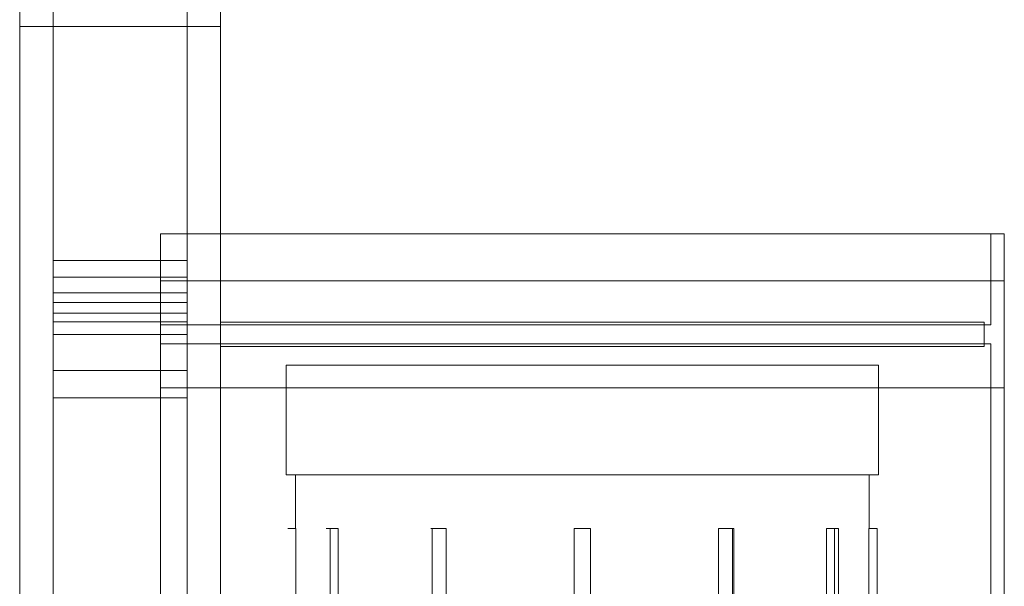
# Model space of a CAD drawing. Header units: millimetres. Extents: x -2233 to 65662, y -50530 to 6847.
# Tile 447 of 656: x 25800 to 26535, y -18918 to -18495. Entities that reach past the tile are written whole.
import ezdxf

# ---------------------------------------------------------------- set-up
doc = ezdxf.new("R2010")
doc.units = ezdxf.units.MM
doc.layers.add('superior_briquetadora', color=7, linetype='Continuous', lineweight=0)

msp = doc.modelspace()

# ---------------------------------------------------------------- linework, layer by layer
at = {"layer": 'superior_briquetadora'}
for p, q in [((25825.067, -18720.639), (25825.067, -17660)), ((25825.067, -18674.804), (25825.067, -17660)), ((25925.067, -18720.639), (25925.067, -17660)), ((25925.067, -18674.804), (25925.067, -17660)), ((25800.067, -19330), (25800.067, -18320)), ((25950.067, -19330), (25950.067, -18320)), ((25800.067, -19330), (25800.067, -18460)), ((25950.067, -19480), (25950.067, -18460)), ((25800.067, -19330), (25800.067, -18500)), ((25800.067, -18500), (25950.067, -18500)), ((25950.067, -19480), (25950.067, -18500)), ((25905.067, -18655), (25905.067, -19445)), ((25905.067, -18690), (25905.067, -18655)), ((26525.067, -18655), (25905.067, -18655)), ((26535.067, -18655), (25905.067, -18655)), ((26525.067, -18655), (26525.067, -18690)), ((26535.067, -18655), (26525.067, -18655)), ((26535.067, -18690), (26535.067, -18655)), ((26535.067, -18655), (26535.067, -19445)), ((25825.067, -18714.105), (25825.067, -18674.804)), ((25825.067, -18674.804), (25925.067, -18674.804)), ((25925.067, -18714.105), (25925.067, -18674.804)), ((25825.067, -18687.386), (25825.067, -18698.89)), ((25825.067, -18706.157), (25825.067, -18687.386)), ((25825.067, -18687.386), (25925.067, -18687.386)), ((26535.067, -18690), (25905.067, -18690)), ((26525.067, -18690), (25905.067, -18690)), ((25905.067, -18690), (25905.067, -18723)), ((25905.067, -18770), (25905.067, -18690)), ((25925.067, -18687.386), (25925.067, -18698.89)), ((25925.067, -18706.157), (25925.067, -18687.386)), ((26535.067, -18690), (26525.067, -18690)), ((26525.067, -18723), (26525.067, -18690)), ((26535.067, -18770), (26535.067, -18690)), ((25825.067, -18706.157), (25825.067, -18698.89)), ((25825.067, -18698.89), (25925.067, -18698.89)), ((25925.067, -18706.157), (25925.067, -18698.89)), ((25825.067, -18706.157), (25925.067, -18706.157)), ((25825.067, -18730), (25825.067, -18714.105)), ((25825.067, -18714.105), (25925.067, -18714.105)), ((25925.067, -18730), (25925.067, -18714.105)), ((25825.067, -19330), (25825.067, -18720.639)), ((25825.067, -18720.639), (25925.067, -18720.639)), ((26525.067, -18723), (25905.067, -18723)), ((25925.067, -19330), (25925.067, -18720.639)), ((25950.067, -18721), (26520.067, -18721)), ((25950.067, -18721), (25950.067, -18739)), ((26520.067, -18721), (26520.067, -18739)), ((25825.067, -18756.963), (25825.067, -18730)), ((25825.067, -18730), (25925.067, -18730)), ((25925.067, -18756.963), (25925.067, -18730)), ((26525.067, -18737), (25905.067, -18737)), ((25905.067, -18737), (25905.067, -18770)), ((25950.067, -18739), (26520.067, -18739)), ((26525.067, -18770), (26525.067, -18737)), ((25825.067, -18777.418), (25825.067, -18756.963)), ((25825.067, -18756.963), (25925.067, -18756.963)), ((25925.067, -18777.418), (25925.067, -18756.963)), ((25999.067, -18753), (25999.957, -18753)), ((25999.067, -18753), (25999.067, -18835)), ((25999.957, -18753), (26002.619, -18753)), ((26002.619, -18753), (26007.032, -18753)), ((26007.032, -18753), (26013.16, -18753)), ((26013.16, -18753), (26020.953, -18753)), ((26020.953, -18753), (26030.35, -18753)), ((26030.35, -18753), (26041.275, -18753)), ((26041.275, -18753), (26053.639, -18753)), ((26053.639, -18753), (26067.343, -18753)), ((26067.343, -18753), (26082.276, -18753)), ((26082.276, -18753), (26098.319, -18753)), ((26098.319, -18753), (26115.343, -18753)), ((26115.343, -18753), (26133.209, -18753)), ((26133.209, -18753), (26151.775, -18753)), ((26151.775, -18753), (26170.89, -18753)), ((26170.89, -18753), (26190.402, -18753)), ((26190.402, -18753), (26210.152, -18753)), ((26210.152, -18753), (26229.983, -18753)), ((26229.983, -18753), (26249.733, -18753)), ((26249.733, -18753), (26269.245, -18753)), ((26269.245, -18753), (26288.36, -18753)), ((26288.36, -18753), (26306.926, -18753)), ((26306.926, -18753), (26324.792, -18753)), ((26324.792, -18753), (26341.816, -18753)), ((26341.816, -18753), (26357.859, -18753)), ((26357.859, -18753), (26372.792, -18753)), ((26372.792, -18753), (26386.496, -18753)), ((26386.496, -18753), (26398.86, -18753)), ((26398.86, -18753), (26409.785, -18753)), ((26409.785, -18753), (26419.182, -18753)), ((26419.182, -18753), (26426.975, -18753)), ((26426.975, -18753), (26433.103, -18753)), ((26433.103, -18753), (26437.516, -18753)), ((26437.516, -18753), (26440.178, -18753)), ((26440.178, -18753), (26441.067, -18753)), ((26441.067, -18753), (26441.067, -18835)), ((26525.067, -18770), (25905.067, -18770)), ((26535.067, -18770), (25905.067, -18770)), ((25905.067, -19325), (25905.067, -18770)), ((26525.067, -18770), (26535.067, -18770)), ((26525.067, -18770), (26525.067, -19325)), ((26535.067, -19325), (26535.067, -18770)), ((25825.067, -19330), (25825.067, -18777.418)), ((25825.067, -18777.418), (25925.067, -18777.418)), ((25925.067, -19330), (25925.067, -18777.418)), ((25999.067, -18835), (25999.957, -18835)), ((25999.957, -18835), (26002.619, -18835)), ((26002.619, -18835), (26007.032, -18835)), ((26006.067, -18835), (26006.98, -18835)), ((26006.067, -18835), (26006.067, -18875)), ((26006.98, -18835), (26009.711, -18835)), ((26007.032, -18835), (26013.16, -18835)), ((26009.711, -18835), (26014.237, -18835)), ((26013.16, -18835), (26020.953, -18835)), ((26014.237, -18835), (26020.518, -18835)), ((26020.518, -18835), (26028.503, -18835)), ((26020.953, -18835), (26030.35, -18835)), ((26028.503, -18835), (26038.121, -18835)), ((26030.35, -18835), (26041.275, -18835)), ((26038.121, -18835), (26049.292, -18835)), ((26041.275, -18835), (26053.639, -18835)), ((26049.292, -18835), (26061.92, -18835)), ((26053.639, -18835), (26067.343, -18835)), ((26061.92, -18835), (26075.897, -18835)), ((26067.343, -18835), (26082.276, -18835)), ((26075.897, -18835), (26091.104, -18835)), ((26082.276, -18835), (26098.319, -18835)), ((26091.104, -18835), (26107.411, -18835)), ((26098.319, -18835), (26115.343, -18835)), ((26107.411, -18835), (26124.679, -18835)), ((26115.343, -18835), (26133.209, -18835)), ((26124.679, -18835), (26142.762, -18835)), ((26133.209, -18835), (26151.775, -18835)), ((26142.762, -18835), (26161.504, -18835)), ((26151.775, -18835), (26170.89, -18835)), ((26161.504, -18835), (26180.745, -18835)), ((26170.89, -18835), (26190.402, -18835)), ((26180.745, -18835), (26200.322, -18835)), ((26190.402, -18835), (26210.152, -18835)), ((26200.322, -18835), (26220.067, -18835)), ((26210.152, -18835), (26229.983, -18835)), ((26220.067, -18835), (26239.813, -18835)), ((26229.983, -18835), (26249.733, -18835)), ((26239.813, -18835), (26259.39, -18835)), ((26249.733, -18835), (26269.245, -18835)), ((26259.39, -18835), (26278.631, -18835)), ((26269.245, -18835), (26288.36, -18835)), ((26278.631, -18835), (26297.373, -18835)), ((26288.36, -18835), (26306.926, -18835)), ((26297.373, -18835), (26315.455, -18835)), ((26306.926, -18835), (26324.792, -18835)), ((26315.455, -18835), (26332.724, -18835)), ((26324.792, -18835), (26341.816, -18835)), ((26332.724, -18835), (26349.031, -18835)), ((26341.816, -18835), (26357.859, -18835)), ((26349.031, -18835), (26364.238, -18835)), ((26357.859, -18835), (26372.792, -18835)), ((26364.238, -18835), (26378.215, -18835)), ((26372.792, -18835), (26386.496, -18835)), ((26378.215, -18835), (26390.843, -18835)), ((26386.496, -18835), (26398.86, -18835)), ((26390.843, -18835), (26402.014, -18835)), ((26398.86, -18835), (26409.785, -18835)), ((26402.014, -18835), (26411.632, -18835)), ((26409.785, -18835), (26419.182, -18835)), ((26411.632, -18835), (26419.617, -18835)), ((26419.182, -18835), (26426.975, -18835)), ((26419.617, -18835), (26425.898, -18835)), ((26425.898, -18835), (26430.424, -18835)), ((26426.975, -18835), (26433.103, -18835)), ((26430.424, -18835), (26433.155, -18835)), ((26433.103, -18835), (26437.516, -18835)), ((26433.155, -18835), (26434.067, -18835)), ((26434.067, -18835), (26434.067, -18875)), ((26437.516, -18835), (26440.178, -18835)), ((26440.178, -18835), (26441.067, -18835)), ((26001.399, -18875), (26000.221, -18875)), ((26003.518, -18875), (26001.399, -18875)), ((26006.152, -18875), (26003.518, -18875)), ((26006.083, -18875), (26006.095, -18875)), ((26006.095, -18875), (26006.11, -18875)), ((26006.11, -18875), (26006.129, -18875)), ((26006.129, -18875), (26006.152, -18875)), ((26006.152, -19385), (26006.152, -18875)), ((26029.815, -18875), (26028.811, -18875)), ((26028.811, -18875), (26029.001, -18875)), ((26029.001, -18875), (26030.348, -18875)), ((26031.811, -18875), (26029.815, -18875)), ((26030.348, -18875), (26032.58, -18875)), ((26031.811, -18875), (26031.811, -19385)), ((26031.811, -18875), (26032.632, -18875)), ((26032.58, -18875), (26035.246, -18875)), ((26032.632, -18875), (26033.466, -18875)), ((26033.466, -18875), (26034.311, -18875)), ((26034.311, -18875), (26035.168, -18875)), ((26035.168, -18875), (26036.037, -18875)), ((26035.246, -18875), (26037.811, -18875)), ((26036.037, -18875), (26036.918, -18875)), ((26036.918, -18875), (26037.811, -18875)), ((26037.811, -19385), (26037.811, -18875)), ((26107.914, -18875), (26107.089, -18875)), ((26107.089, -18875), (26107.469, -18875)), ((26107.469, -18875), (26108.978, -18875)), ((26107.914, -18875), (26107.914, -19385)), ((26107.914, -18875), (26109.378, -18875)), ((26108.978, -18875), (26111.31, -18875)), ((26109.378, -18875), (26110.848, -18875)), ((26110.848, -18875), (26112.326, -18875)), ((26111.31, -18875), (26113.997, -18875)), ((26112.326, -18875), (26113.811, -18875)), ((26113.811, -18875), (26115.302, -18875)), ((26113.997, -18875), (26116.497, -18875)), ((26115.302, -18875), (26116.8, -18875)), ((26116.497, -18875), (26118.305, -18875)), ((26116.8, -18875), (26118.305, -18875)), ((26118.305, -19385), (26118.305, -18875)), ((26214.067, -18875), (26214.067, -19385)), ((26214.662, -18875), (26214.067, -18875)), ((26214.067, -18875), (26214.067, -18980)), ((26214.068, -18875), (26215.782, -18875)), ((26216.327, -18875), (26214.662, -18875)), ((26215.782, -18875), (26217.496, -18875)), ((26218.732, -18875), (26216.327, -18875)), ((26217.496, -18875), (26219.21, -18875)), ((26221.403, -18875), (26218.732, -18875)), ((26219.21, -18875), (26220.925, -18875)), ((26220.925, -18875), (26222.639, -18875)), ((26223.808, -18875), (26221.403, -18875)), ((26222.639, -18875), (26224.353, -18875)), ((26225.473, -18875), (26223.808, -18875)), ((26224.353, -18875), (26226.067, -18875)), ((26226.067, -18875), (26225.473, -18875)), ((26226.067, -18875), (26226.067, -19385)), ((26226.067, -18875), (26226.067, -18980)), ((26323.27, -18875), (26321.83, -18875)), ((26321.83, -19385), (26321.83, -18875)), ((26321.83, -18875), (26323.335, -18875)), ((26325.242, -18875), (26323.27, -18875)), ((26323.335, -18875), (26324.833, -18875)), ((26324.833, -18875), (26326.324, -18875)), ((26327.468, -18875), (26325.242, -18875)), ((26326.324, -18875), (26327.809, -18875)), ((26329.638, -18875), (26327.468, -18875)), ((26327.809, -18875), (26329.287, -18875)), ((26329.287, -18875), (26330.757, -18875)), ((26331.449, -18875), (26329.638, -18875)), ((26330.757, -18875), (26332.221, -18875)), ((26332.648, -18875), (26331.449, -18875)), ((26332.442, -18875), (26332.221, -18875)), ((26332.221, -19385), (26332.221, -18875)), ((26332.63, -18875), (26332.442, -18875)), ((26332.787, -18875), (26332.63, -18875)), ((26333.067, -18875), (26332.648, -18875)), ((26332.909, -18875), (26332.787, -18875)), ((26332.997, -18875), (26332.909, -18875)), ((26333.05, -18875), (26332.997, -18875)), ((26333.067, -18875), (26333.05, -18875)), ((26333.067, -18875), (26333.067, -19385)), ((26403.992, -18875), (26402.324, -18875)), ((26402.324, -19385), (26402.324, -18875)), ((26402.324, -18875), (26403.217, -18875)), ((26403.217, -18875), (26404.098, -18875)), ((26405.785, -18875), (26403.992, -18875)), ((26404.098, -18875), (26404.967, -18875)), ((26404.967, -18875), (26405.824, -18875)), ((26407.544, -18875), (26405.785, -18875)), ((26405.824, -18875), (26406.669, -18875)), ((26406.669, -18875), (26407.503, -18875)), ((26407.503, -18875), (26408.324, -18875)), ((26409.11, -18875), (26407.544, -18875)), ((26409.081, -18875), (26408.324, -18875)), ((26408.324, -19385), (26408.324, -18875)), ((26409.754, -18875), (26409.081, -18875)), ((26410.341, -18875), (26409.11, -18875)), ((26410.327, -18875), (26409.754, -18875)), ((26410.787, -18875), (26410.327, -18875)), ((26411.127, -18875), (26410.341, -18875)), ((26411.123, -18875), (26410.787, -18875)), ((26411.328, -18875), (26411.123, -18875)), ((26411.397, -18875), (26411.127, -18875)), ((26411.397, -18875), (26411.328, -18875)), ((26411.397, -18875), (26411.397, -19385)), ((26435.332, -18875), (26433.983, -18875)), ((26433.983, -19385), (26433.983, -18875)), ((26433.983, -18875), (26434.006, -18875)), ((26434.006, -18875), (26434.025, -18875)), ((26434.025, -18875), (26434.04, -18875)), ((26434.04, -18875), (26434.052, -18875)), ((26436.617, -18875), (26435.332, -18875)), ((26437.771, -18875), (26436.617, -18875)), ((26438.736, -18875), (26437.771, -18875)), ((26439.463, -18875), (26438.736, -18875)), ((26439.914, -18875), (26439.463, -18875)), ((26440.067, -18875), (26439.914, -18875)), ((26440.067, -18875), (26440.067, -19385))]:
    msp.add_line(p, q, dxfattribs=at)

doc.saveas('drawing.dxf')
